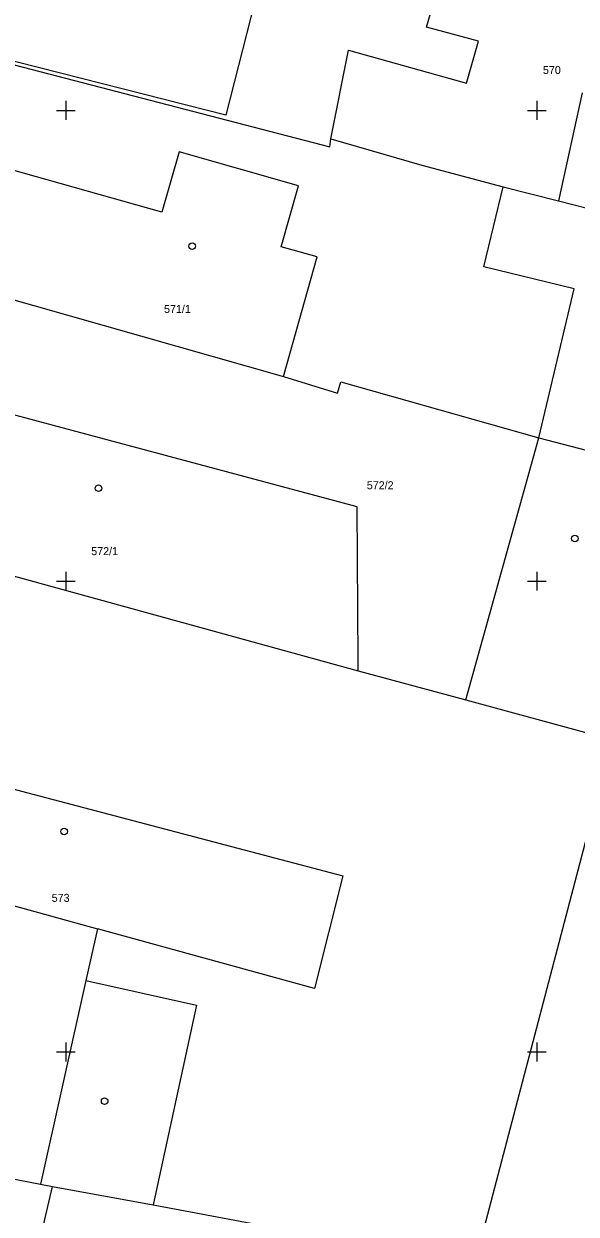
# Model space of a CAD drawing. Extents: x -702257 to -701487, y -1009871 to -1008841.
# Drawn here: x -701727.2 to -701697.9, y -1009358.6 to -1009295.4 of the extents above; entities that cross this region are included whole.
import ezdxf

# ---------------------------------------------------------------- set-up
doc = ezdxf.new("R2010")
doc.units = 0
for name, color, linetype in [('Z_hektometricka_sit', 7, 'Continuous'), ('Z_katastr_cisla_pozemkova', 7, 'Continuous'), ('Z_katastr_cisla_stavebni', 7, 'Continuous'), ('Z_katastr_hranice', 7, 'Continuous'), ('Z_katastr_vnitrni_kresba', 7, 'Continuous'), ('Z_katastr_znacky_budov', 7, 'Continuous')]:
    doc.layers.add(name, color=color, linetype=linetype)

msp = doc.modelspace()

# ---------------------------------------------------------------- linework, layer by layer
at = {"layer": 'Z_hektometricka_sit'}
for p, q in [((-701725, -1009299.5), (-701725, -1009300.5)), ((-701725, -1009299.5), (-701725, -1009300.5)), ((-701700, -1009299.5), (-701700, -1009300.5)), ((-701700, -1009299.5), (-701700, -1009300.5)), ((-701725.5, -1009300), (-701724.5, -1009300)), ((-701725.5, -1009300), (-701724.5, -1009300)), ((-701700.5, -1009300), (-701699.5, -1009300)), ((-701700.5, -1009300), (-701699.5, -1009300)), ((-701725, -1009324.5), (-701725, -1009325.5)), ((-701725, -1009324.5), (-701725, -1009325.5)), ((-701700, -1009324.5), (-701700, -1009325.5)), ((-701700, -1009324.5), (-701700, -1009325.5)), ((-701725.5, -1009325), (-701724.5, -1009325)), ((-701725.5, -1009325), (-701724.5, -1009325)), ((-701700.5, -1009325), (-701699.5, -1009325)), ((-701700.5, -1009325), (-701699.5, -1009325)), ((-701725.5, -1009350), (-701724.5, -1009350)), ((-701725.5, -1009350), (-701724.5, -1009350)), ((-701725.5, -1009350), (-701724.5, -1009350)), ((-701725, -1009349.5), (-701725, -1009350.5)), ((-701725, -1009349.5), (-701725, -1009350.5)), ((-701725, -1009349.5), (-701725, -1009350.5)), ((-701700.5, -1009350), (-701699.5, -1009350)), ((-701700.5, -1009350), (-701699.5, -1009350)), ((-701700, -1009349.5), (-701700, -1009350.5)), ((-701700, -1009349.5), (-701700, -1009350.5))]:
    msp.add_line(p, q, dxfattribs=at)
at = {"layer": 'Z_katastr_hranice'}
for p, q in [((-701705.86, -1009295.58), (-701705.4, -1009293.99)), ((-701703.09, -1009296.33), (-701705.86, -1009295.58)), ((-701703.74, -1009298.55), (-701703.09, -1009296.33)), ((-701710.94, -1009301.51), (-701710, -1009296.81)), ((-701710, -1009296.81), (-701703.74, -1009298.55)), ((-701729.73, -1009297.07), (-701710.99, -1009301.94)), ((-701697.6, -1009299.07), (-701698.84, -1009304.81)), ((-701710.99, -1009301.94), (-701710.94, -1009301.51)), ((-701710.94, -1009301.51), (-701706.1, -1009302.91)), ((-701706.1, -1009302.91), (-701701.78, -1009304.06)), ((-701702.81, -1009308.31), (-701701.78, -1009304.06)), ((-701701.78, -1009304.06), (-701698.84, -1009304.81)), ((-701698.84, -1009304.81), (-701689.44, -1009307.2)), ((-701698.02, -1009309.47), (-701702.81, -1009308.31)), ((-701733.08, -1009308.54), (-701713.45, -1009314.14)), ((-701699.9, -1009317.39), (-701698.02, -1009309.47)), ((-701709.53, -1009321.05), (-701734.55, -1009314.36)), ((-701713.45, -1009314.14), (-701710.57, -1009315.01)), ((-701710.57, -1009315.01), (-701710.41, -1009314.42)), ((-701710.41, -1009314.42), (-701699.9, -1009317.39)), ((-701703.77, -1009331.31), (-701699.9, -1009317.39)), ((-701699.9, -1009317.39), (-701692.24, -1009319.38)), ((-701709.48, -1009329.24), (-701709.53, -1009321.05)), ((-701728.82, -1009324.44), (-701709.48, -1009329.76)), ((-701709.48, -1009329.76), (-701709.48, -1009329.24)), ((-701709.48, -1009329.76), (-701703.77, -1009331.31)), ((-701703.77, -1009331.31), (-701696, -1009333.43)), ((-701703.29, -1009361.26), (-701696, -1009333.43)), ((-701740.92, -1009338.61), (-701723.31, -1009343.46)), ((-701723.31, -1009343.46), (-701723.93, -1009346.21)), ((-701723.93, -1009346.21), (-701726.35, -1009357.02)), ((-701735.74, -1009355.17), (-701726.35, -1009357.02)), ((-701726.35, -1009357.02), (-701725.71, -1009357.15)), ((-701728.59, -1009369.56), (-701725.71, -1009357.15)), ((-701725.71, -1009357.15), (-701720.37, -1009358.12)), ((-701720.37, -1009358.12), (-701712.63, -1009359.57))]:
    msp.add_line(p, q, dxfattribs=at)
at = {"layer": 'Z_katastr_vnitrni_kresba'}
for p, q in [((-701714.94, -1009294.15), (-701716.5, -1009300.25)), ((-701716.5, -1009300.25), (-701729.69, -1009296.91)), ((-701719.9, -1009305.41), (-701731.32, -1009302.19)), ((-701718.99, -1009302.21), (-701719.9, -1009305.41)), ((-701712.64, -1009304.01), (-701718.99, -1009302.21)), ((-701713.56, -1009307.24), (-701712.64, -1009304.01)), ((-701711.65, -1009307.78), (-701713.56, -1009307.24)), ((-701713.45, -1009314.14), (-701711.65, -1009307.78)), ((-701734.2, -1009334.36), (-701710.29, -1009340.65)), ((-701710.29, -1009340.65), (-701711.8, -1009346.63)), ((-701711.8, -1009346.63), (-701723.31, -1009343.46)), ((-701723.93, -1009346.21), (-701718.07, -1009347.52)), ((-701718.07, -1009347.52), (-701720.37, -1009358.12))]:
    msp.add_line(p, q, dxfattribs=at)
at = {"layer": 'Z_katastr_znacky_budov'}
for centre in [(-701718.297, -1009307.209), (-701723.257, -1009320.069), (-701697.977, -1009322.739), (-701725.087, -1009338.289), (-701722.937, -1009352.609)]:
    msp.add_circle(centre, 0.175, dxfattribs=at)

# ---------------------------------------------------------------- texts
at = {"layer": 'Z_katastr_cisla_pozemkova'}
for s, p in [('570', (-701699.673, -1009298.07)), ('572/2', (-701709.023, -1009320.12))]:
    msp.add_text(s, height=0.425, dxfattribs=at).set_placement(p)
at = {"layer": 'Z_katastr_cisla_stavebni'}
for s, p in [('571/1', (-701719.785, -1009310.76)), ('572/1', (-701723.649, -1009323.62)), ('573', (-701725.748, -1009342.03))]:
    msp.add_text(s, height=0.425, dxfattribs=at).set_placement(p)

doc.saveas('drawing.dxf')
